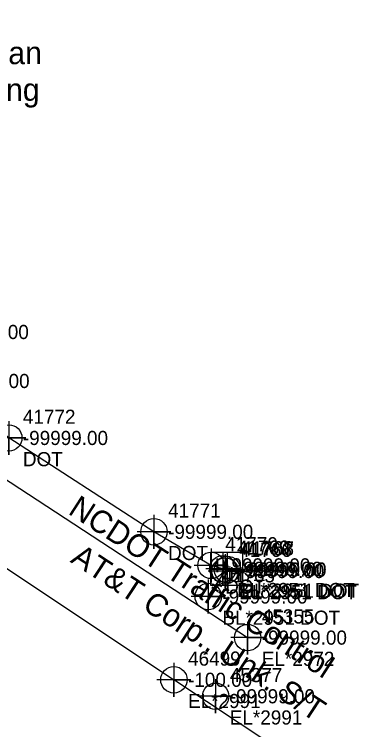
# Model space of a CAD drawing. Extents: x 2083698 to 2094313, y 743246 to 752873.
# Drawn here: x 2093672.8 to 2093733.7, y 743794.1 to 743920.6 of the extents above; entities that cross this region are included whole.
import ezdxf

# ---------------------------------------------------------------- set-up
doc = ezdxf.new("R2010")
doc.units = 0
for name, color, linetype in [('COGO Default Point Number', 7, 'Continuous'), ('COGO Default Spiral', 7, 'Continuous'), ('Exist Other Culture Fence Line', 7, 'Continuous'), ('Exist Property Iron Pin Leader', 7, 'Continuous'), ('Exist Property Iron Pin Text', 7, 'Continuous'), ('Exist Property Line', 7, 'Continuous'), ('Exist Property Monument Leader', 7, 'Continuous'), ('Exist Property Monument Text', 7, 'Continuous'), ('Exist Right of Way Line', 7, 'Continuous'), ('Exist Right of Way Line Leader', 7, 'Continuous'), ('Exist Right of Way Line Text', 7, 'Continuous'), ('Exist Right of Way Width CELL', 7, 'Continuous'), ('Exist Utilities Other Located Object Text', 7, 'Continuous'), ('Exist Utilities Power Joint Use Telephone Cogo Elevation', 7, 'Continuous'), ('Exist Utilities Power UG Cable SUE LOS B', 7, 'Continuous'), ('Exist Utilities Power UG Cable SUE LOS B Text', 7, 'Continuous'), ('Exist Utilities Telephone UG Conduit SUE LOS B', 7, 'Continuous'), ('Exist Utilities Telephone UG Conduit SUE LOS B Text', 7, 'Continuous'), ('Exist Utilities Water UG Line SUE LOS B', 7, 'Continuous'), ('Scratch_Level_2', 7, 'Continuous'), ('Scratch_Level_3', 7, 'Continuous'), ('Scratch_Level_5', 7, 'Continuous')]:
    doc.layers.add(name, color=color, linetype=linetype)

msp = doc.modelspace()

# ---------------------------------------------------------------- linework, layer by layer
at = {"layer": 'COGO Default Point Number'}
for points in [[(2093700.99, 743805.89), (2093700.99, 743799.89), (2093700.99, 743802.89), (2093703.99, 743802.89), (2093697.99, 743802.89)], [(2093708.37, 743802.97), (2093708.37, 743796.97), (2093708.37, 743799.97), (2093711.37, 743799.97), (2093705.37, 743799.97)]]:
    msp.add_lwpolyline(points, dxfattribs=at)
for centre in [(2093700.99, 743802.89), (2093708.37, 743799.97)]:
    msp.add_circle(centre, 2.34, dxfattribs=at)
at = {"layer": 'COGO Default Spiral'}
msp.add_line((2093710.4, 743822.37), (2093710.4, 743822.37), dxfattribs=at)
msp.add_lwpolyline([(2093707.45, 743819.64), (2093713.2, 743819.64), (2093713.2, 743825.39), (2093707.45, 743825.39), (2093707.45, 743819.64)], dxfattribs=at)
at = {"layer": 'Exist Property Iron Pin Text'}
for points in [[(2093671.78, 743848.67), (2093671.78, 743842.67), (2093671.78, 743845.67), (2093674.78, 743845.67), (2093668.78, 743845.67)], [(2093697.46, 743832.07), (2093697.46, 743826.07), (2093697.46, 743829.07), (2093700.46, 743829.07), (2093694.46, 743829.07)], [(2093707.56, 743826.12), (2093707.56, 743820.12), (2093707.56, 743823.12), (2093710.56, 743823.12), (2093704.56, 743823.12)], [(2093709.66, 743825.52), (2093709.66, 743819.52), (2093709.66, 743822.52), (2093712.66, 743822.52), (2093706.66, 743822.52)], [(2093710.04, 743825.13), (2093710.04, 743819.13), (2093710.04, 743822.13), (2093713.04, 743822.13), (2093707.04, 743822.13)], [(2093710.43, 743825.4), (2093710.43, 743819.4), (2093710.43, 743822.4), (2093713.43, 743822.4), (2093707.43, 743822.4)], [(2093707.06, 743820.62), (2093707.06, 743814.62), (2093707.06, 743817.62), (2093710.06, 743817.62), (2093704.06, 743817.62)]]:
    msp.add_lwpolyline(points, dxfattribs=at)
for centre in [(2093671.78, 743845.67), (2093697.46, 743829.07), (2093707.56, 743823.12), (2093709.66, 743822.52), (2093710.43, 743822.4), (2093710.04, 743822.13), (2093707.06, 743817.62)]:
    msp.add_circle(centre, 2.34, dxfattribs=at)
at = {"layer": 'Exist Right of Way Line Text'}
msp.add_lwpolyline([(2093713.99, 743813.16), (2093714.03, 743807.35), (2093714.01, 743810.35), (2093717.03, 743810.35), (2093711.03, 743810.35)], dxfattribs=at)
msp.add_circle((2093714.03, 743810.35), 2.34, dxfattribs=at)
at = {"layer": 'Exist Utilities Power UG Cable SUE LOS B'}
msp.add_line((2093707.06, 743817.62), (2093710.04, 743822.13), dxfattribs=at)
msp.add_lwpolyline([(2093709.66, 743822.52), (2093707.56, 743823.12), (2093697.46, 743829.07), (2093671.78, 743845.67), (2093657.91, 743855.75), (2093652.58, 743860.33), (2093648.85, 743867.1), (2093645.64, 743874.09)], dxfattribs=at)
at = {"layer": 'Exist Utilities Telephone UG Conduit SUE LOS B'}
msp.add_lwpolyline([(2093310.54, 744009.39), (2093322.82, 744005.22), (2093337.8, 744000.12), (2093362.38, 743991.33), (2093380.04, 743987.01), (2093399.67, 743981.23), (2093409.84, 743974.58), (2093429.84, 743965.45), (2093441.05, 743960.44), (2093457.35, 743953.23), (2093481.49, 743942.3), (2093498.19, 743934.07), (2093529.55, 743921.16), (2093547.3, 743911.89), (2093561.14, 743905.22), (2093576.9, 743897.18), (2093595.77, 743886.69), (2093600.65, 743883.85), (2093611.31, 743876.33), (2093624.4, 743867.89), (2093638.39, 743859.54), (2093654.22, 743849.48), (2093714.03, 743810.35)], dxfattribs=at)
at = {"layer": 'Exist Utilities Water UG Line SUE LOS B'}
for points in [[(2093560.78, 743894.23), (2093575.99, 743886.08), (2093586.09, 743880.69), (2093601.75, 743869.32), (2093620.55, 743856.18), (2093632.5, 743848.21), (2093644.98, 743840.2), (2093700.99, 743802.89)], [(2093724.11, 743787.54), (2093700.99, 743802.89)]]:
    msp.add_lwpolyline(points, dxfattribs=at)

# ---------------------------------------------------------------- texts
at = {"layer": 'COGO Default Spiral'}
for p in [(2093708.24, 743821.89), (2093710.81, 743820.37)]:
    msp.add_text('H', height=2.5, dxfattribs=at).set_placement(p)
at = {"layer": 'Exist Other Culture Fence Line'}
msp.add_text('-99999.00', height=2.5, dxfattribs=at).set_placement((2093712.9, 743821.12))
at = {"layer": 'Exist Property Iron Pin Leader'}
for s, p in [('41772', (2093674.28, 743848.17)), ('41771', (2093699.96, 743831.57)), ('41770', (2093710.06, 743825.62)), ('41769', (2093712.16, 743825.02)), ('41768', (2093712.93, 743824.9)), ('41766', (2093712.54, 743824.63)), ('41765', (2093709.56, 743820.12))]:
    msp.add_text(s, height=2.5, dxfattribs=at).set_placement(p)
at = {"layer": 'Exist Property Line'}
for s, p in [('-100.00', (2093703.49, 743801.64)), ('-99999.00', (2093710.87, 743798.72))]:
    msp.add_text(s, height=2.5, dxfattribs=at).set_placement(p)
at = {"layer": 'Exist Property Monument Leader'}
for s, p in [('DOT', (2093674.28, 743840.67)), ('DOT', (2093699.96, 743824.07)), ('DOT', (2093710.06, 743818.12)), ('BL*2951 DOT', (2093712.16, 743817.52)), ('EL*2951 DOT', (2093712.54, 743817.13)), ('BL*2951 DOT', (2093712.93, 743817.4)), ('BL*2951 DOT', (2093709.56, 743812.62))]:
    msp.add_text(s, height=2.5, dxfattribs=at).set_placement(p)
at = {"layer": 'Exist Property Monument Text'}
for p in [(2093660.41, 743854.5), (2093674.28, 743844.42), (2093699.96, 743827.82), (2093710.06, 743821.88), (2093712.16, 743821.27), (2093712.93, 743821.15), (2093712.54, 743820.88), (2093709.56, 743816.37)]:
    msp.add_text('-99999.00', height=2.5, dxfattribs=at).set_placement(p)
at = {"layer": 'Exist Right of Way Line'}
for s, p in [('46499', (2093703.49, 743805.39)), ('45377', (2093710.87, 743802.47))]:
    msp.add_text(s, height=2.5, dxfattribs=at).set_placement(p)
at = {"layer": 'Exist Right of Way Line Leader'}
msp.add_text('45355', height=2.5, dxfattribs=at).set_placement((2093716.53, 743812.85))
at = {"layer": 'Exist Right of Way Width CELL'}
for p in [(2093703.49, 743797.89), (2093710.87, 743794.97)]:
    msp.add_text('EL*2991', height=2.5, dxfattribs=at).set_placement(p)
at = {"layer": 'Exist Utilities Other Located Object Text'}
for s, p in [('Pedestrian', (2093652.08, 743911.8)), ('Crossing', (2093656.14, 743905.3))]:
    msp.add_text(s, height=4, dxfattribs=at).set_placement(p)
at = {"layer": 'Exist Utilities Power Joint Use Telephone Cogo Elevation'}
msp.add_text('-99999.00', height=2.5, dxfattribs=at).set_placement((2093660.27, 743863.17))
at = {"layer": 'Exist Utilities Power UG Cable SUE LOS B Text'}
msp.add_text('NCDOT Traffic Control', height=4, rotation=327.1138, dxfattribs=at).set_placement((2093682.1, 743832.36))
at = {"layer": 'Exist Utilities Telephone UG Conduit SUE LOS B Text'}
msp.add_text('AT&T Corp., Unk. S/T', height=4, rotation=326.8069, dxfattribs=at).set_placement((2093682.51, 743823.79))
at = {"layer": 'Scratch_Level_2'}
msp.add_text('-99999.00', height=2.5, dxfattribs=at).set_placement((2093716.53, 743809.1))
at = {"layer": 'Scratch_Level_3'}
msp.add_text('EL*2972', height=2.5, dxfattribs=at).set_placement((2093716.53, 743805.35))
at = {"layer": 'Scratch_Level_5'}
msp.add_text('41767', height=2.5, dxfattribs=at).set_placement((2093712.9, 743824.87))

doc.saveas('drawing.dxf')
